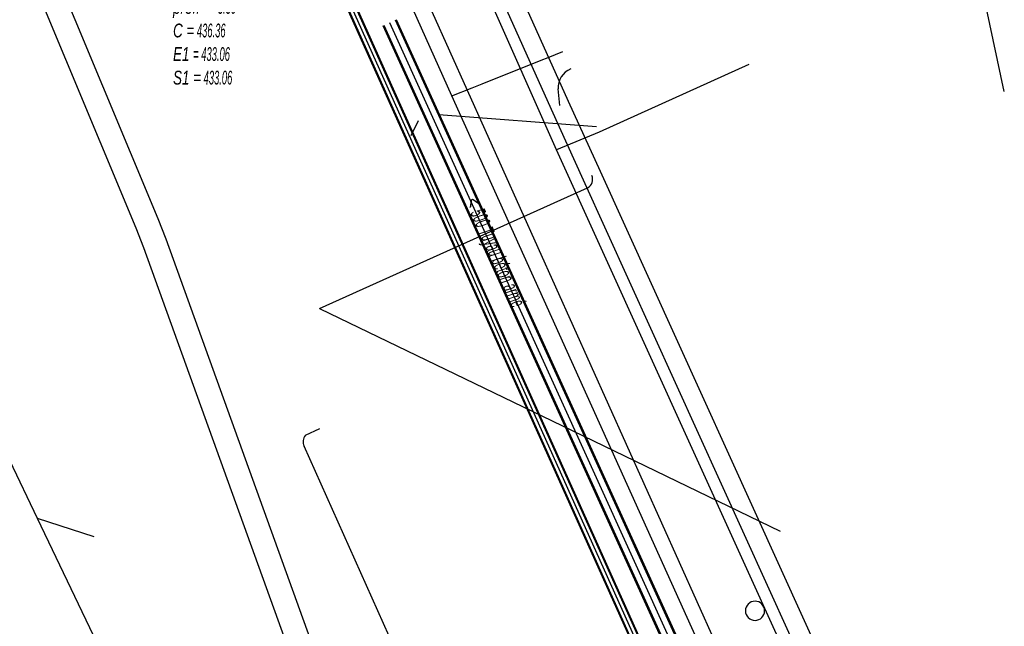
# Model space of a CAD drawing. Header units: metres. Extents: x 2695563 to 2696938, y 1260544 to 1262032.
# Tile 333 of 340: x 2696448 to 2696484, y 1261856 to 1261878. Entities that reach past the tile are written whole.
import ezdxf

# ---------------------------------------------------------------- set-up
doc = ezdxf.new("R2010")
doc.units = ezdxf.units.M
doc.header["$LTSCALE"] = 100
doc.linetypes.add('AUSGEZOGEN', pattern=[0])
for name, color, linetype in [('CAD_Cadastre des conduites_Ouvrage _Ligne', 200, 'AUSGEZOGEN'), ('Eau portable_Cadastre des conduites_Conduite', 171, 'AUSGEZOGEN'), ('EU_Cadastre des conduites', 24, 'AUSGEZOGEN'), ('EU_Cadastre des conduites – Texte', 7, 'AUSGEZOGEN'), ('EU_Cadastre des conduites_Regard normalisé – Texte', 24, 'AUSGEZOGEN'), ('Gaz_Cadastre des conduites_Conduite', 32, 'AUSGEZOGEN'), ('Réseau électrique_Cadastre des conduite_Bord du tracé', 1, 'AUSGEZOGEN'), ('Réseau électrique_Cadastre des conduite_Tronçon de tracé', 1, 'AUSGEZOGEN'), ('Réseau électrique_Cadastre des conduites_Ouvrage_Surface-Ligne-Point', 1, 'AUSGEZOGEN'), ('Télécommunications_SW_Cadastre des conduites_Bord du tracé', 94, 'AUSGEZOGEN')]:
    doc.layers.add(name, color=color, linetype=linetype)
doc.styles.add('ARIAL', font='arial.ttf')
pattern_1 = [(0, (2708005, 1273150), (6075, 6075), [6075, -6075]), (90, (2708005, 1273150), (-6075, 6075), [6075, -6075])]

# ---------------------------------------------------------------- blocks, each defined once
blk = doc.blocks.new('COMPLEXOBJECT_1589')
at = {"layer": 'CAD_Cadastre des conduites_Ouvrage _Ligne', "color": 200, "linetype": 'AUSGEZOGEN', "transparency": 33554687}
for start, end in [(90, 270), (270, 90)]:
    blk.add_arc((6474.064, 11856.738), 0.35, start, end, dxfattribs=at)
blk = doc.blocks.new('COMPLEXOBJECT_1721')
at = {"layer": 'Réseau électrique_Cadastre des conduite_Bord du tracé', "color": 1, "linetype": 'AUSGEZOGEN', "transparency": 33554687}
for points in [[(6435.171, 11908.324), (6442.359, 11892.422), (6451.411, 11870.75), (6451.69, 11870.022), (6463.333, 11837.756)], [(6464.177, 11838.01), (6452.515, 11870.329), (6452.228, 11871.077), (6443.166, 11892.772), (6436.419, 11907.701)]]:
    blk.add_lwpolyline(points, dxfattribs=at)
blk = doc.blocks.new('COMPLEXOBJECT_2189')
at = {"layer": 'Réseau électrique_Cadastre des conduite_Tronçon de tracé', "color": 1, "linetype": 'AUSGEZOGEN', "transparency": 33554687}
blk.add_line((6458.123, 11867.799), (6467.933, 11872.213), dxfattribs=at)
blk.add_arc((6467.784, 11872.517), 0.338, 296.1291, 26.0151, dxfattribs=at)
blk = doc.blocks.new('COMPLEXOBJECT_2202')
at = {"layer": 'Réseau électrique_Cadastre des conduite_Tronçon de tracé', "color": 1, "linetype": 'AUSGEZOGEN', "transparency": 33554687}
blk.add_line((6466.926, 11875.225), (6466.867, 11875.827), dxfattribs=at)
blk.add_arc((6467.586, 11875.885), 0.722, 111.4014, 184.616, dxfattribs=at)
blk = doc.blocks.new('COMPLEXOBJECT_2280')
at = {"layer": 'Réseau électrique_Cadastre des conduite_Tronçon de tracé', "color": 1, "linetype": 'AUSGEZOGEN', "transparency": 33554687}
for p, q in [((6457.616, 11863.16), (6458.144, 11863.401)), ((6468.681, 11837.988), (6457.562, 11862.756))]:
    blk.add_line(p, q, dxfattribs=at)
for centre, radius, start, end in [((6457.918, 11862.914), 0.39, 140.8446, 203.929), ((6492.738, 11849.839), 26.817, 206.2259, 209.2949)]:
    blk.add_arc(centre, radius, start, end, dxfattribs=at)

msp = doc.modelspace()

# ---------------------------------------------------------------- hatches: boundary and pattern name
at = {"layer": 'Réseau électrique_Cadastre des conduite_Bord du tracé', "lineweight": 18, "transparency": 33554687}
h = msp.add_hatch(dxfattribs=at)
h.set_pattern_fill('MUSTER', color=1, scale=6075, style=0, pattern_type=2)
h.set_pattern_definition(pattern_1)
h.paths.add_polyline_path([(2696436.141, 1261908.134), (2696443.329, 1261892.232), (2696452.381, 1261870.56), (2696452.66, 1261869.832), (2696464.303, 1261837.566), (2696464.32, 1261837.519), (2696464.337, 1261837.473), (2696464.354, 1261837.426), (2696464.37, 1261837.379), (2696464.386, 1261837.332), (2696464.401, 1261837.285), (2696464.417, 1261837.238), (2696464.431, 1261837.19), (2696464.446, 1261837.143), (2696464.46, 1261837.095), (2696464.473, 1261837.047), (2696464.487, 1261836.999), (2696464.499, 1261836.951), (2696464.512, 1261836.903), (2696464.524, 1261836.855), (2696464.536, 1261836.807), (2696464.547, 1261836.759), (2696464.558, 1261836.71), (2696464.569, 1261836.662), (2696464.579, 1261836.613), (2696464.589, 1261836.564), (2696464.598, 1261836.516), (2696464.607, 1261836.467), (2696464.616, 1261836.418), (2696464.624, 1261836.369), (2696464.632, 1261836.32), (2696464.64, 1261836.271), (2696464.647, 1261836.222), (2696464.654, 1261836.173), (2696464.66, 1261836.123), (2696464.666, 1261836.074), (2696465.81, 1261826.205), (2696466.684, 1261826.306), (2696465.534, 1261836.229), (2696465.528, 1261836.282), (2696465.521, 1261836.334), (2696465.514, 1261836.387), (2696465.506, 1261836.439), (2696465.498, 1261836.491), (2696465.49, 1261836.544), (2696465.481, 1261836.596), (2696465.472, 1261836.648), (2696465.462, 1261836.7), (2696465.452, 1261836.752), (2696465.441, 1261836.804), (2696465.43, 1261836.856), (2696465.419, 1261836.907), (2696465.407, 1261836.959), (2696465.395, 1261837.011), (2696465.383, 1261837.062), (2696465.37, 1261837.113), (2696465.357, 1261837.165), (2696465.343, 1261837.216), (2696465.329, 1261837.267), (2696465.314, 1261837.318), (2696465.299, 1261837.369), (2696465.284, 1261837.419), (2696465.268, 1261837.47), (2696465.252, 1261837.52), (2696465.236, 1261837.571), (2696465.219, 1261837.621), (2696465.201, 1261837.671), (2696465.184, 1261837.721), (2696465.165, 1261837.77), (2696465.147, 1261837.82), (2696453.485, 1261870.139), (2696453.198, 1261870.887), (2696444.136, 1261892.582), (2696437.389, 1261907.511)], flags=0)
h = msp.add_hatch(dxfattribs=at)
h.set_pattern_fill('MUSTER', color=1, scale=6075, style=0, pattern_type=2)
h.set_pattern_definition(pattern_1)
h.paths.add_polyline_path([(2696482.082, 1261844.647), (2696478.157, 1261853.275), (2696477.803, 1261854.054), (2696469.381, 1261872.61), (2696468.215, 1261875.179), (2696462.811, 1261887.204), (2696456.824, 1261900.422), (2696456.633, 1261900.842), (2696455.996, 1261900.554), (2696456.229, 1261900.038), (2696462.173, 1261886.916), (2696467.577, 1261874.891), (2696468.75, 1261872.306), (2696477.161, 1261853.777), (2696477.52, 1261852.985), (2696481.445, 1261844.357)], flags=0)

# ---------------------------------------------------------------- linework, layer by layer
at = {"layer": 'Eau portable_Cadastre des conduites_Conduite', "color": 7, "linetype": 'AUSGEZOGEN', "transparency": 33554687}
for points in [[(2696481.309, 1261836.89), (2696481.147, 1261837.249), (2696479.865, 1261840.089), (2696463.936, 1261875.382), (2696460.507, 1261883.059), (2696457.903, 1261888.833), (2696454.771, 1261896.018), (2696453.125, 1261899.649)], [(2696463.936, 1261875.382), (2696464.679, 1261875.678), (2696465.053, 1261875.827), (2696467.213, 1261876.688), (2696467.467, 1261876.789), (2696468.006, 1261877.004)]]:
    msp.add_lwpolyline(points, dxfattribs=at)
at = {"layer": 'EU_Cadastre des conduites', "linetype": 'AUSGEZOGEN', "transparency": 33554687}
for p, q in [((2696481.617, 1261834.789), (2696461.902, 1261878.154)), ((2696481.635, 1261834.798), (2696461.92, 1261878.163)), ((2696481.143, 1261834.574), (2696461.428, 1261877.939)), ((2696481.161, 1261834.582), (2696461.446, 1261877.948)), ((2696481.18, 1261834.591), (2696461.465, 1261877.956)), ((2696481.598, 1261834.781), (2696461.883, 1261878.146))]:
    msp.add_line(p, q, dxfattribs=at)
at = {"layer": 'EU_Cadastre des conduites', "color": 255, "transparency": 33554687}
msp.add_line((2696481.389, 1261834.686), (2696461.674, 1261878.051), dxfattribs=at)
at = {"layer": 'EU_Cadastre des conduites', "color": 24, "linetype": 'AUSGEZOGEN', "transparency": 33554687}
for p, q in [((2696469.232, 1261874.249), (2696463.469, 1261874.689)), ((2696462.45, 1261873.933), (2696462.719, 1261874.484)), ((2696450.852, 1261859.249), (2696448.785, 1261859.921))]:
    msp.add_line(p, q, dxfattribs=at)
for points in [[(2696484.155, 1261875.543), (2696483.5, 1261878.573), (2696483.196, 1261878.737)], [(2696452.884, 1261851.362), (2696448.785, 1261859.921), (2696444.723, 1261868.404)]]:
    msp.add_lwpolyline(points, dxfattribs=at)
at = {"layer": 'Gaz_Cadastre des conduites_Conduite', "linetype": 'AUSGEZOGEN', "transparency": 33554687}
for p, q in [((2696450.003, 1261901.063), (2696477.106, 1261840.739)), ((2696450.02, 1261901.07), (2696477.123, 1261840.746)), ((2696450.037, 1261901.078), (2696477.14, 1261840.754)), ((2696450.277, 1261901.186), (2696477.38, 1261840.862)), ((2696450.294, 1261901.193), (2696477.397, 1261840.87)), ((2696450.311, 1261901.201), (2696477.414, 1261840.877))]:
    msp.add_line(p, q, dxfattribs=at)
at = {"layer": 'Gaz_Cadastre des conduites_Conduite', "color": 255, "linetype": 'AUSGEZOGEN', "transparency": 33554687}
msp.add_line((2696450.157, 1261901.132), (2696477.26, 1261840.808), dxfattribs=at)
at = {"layer": 'Gaz_Cadastre des conduites_Conduite', "color": 32, "linetype": 'AUSGEZOGEN', "transparency": 33554687}
msp.add_lwpolyline([(2696453.86, 1261899.282), (2696458.689, 1261888.552), (2696475.494, 1261851.129), (2696482.118, 1261836.605)], dxfattribs=at)
at = {"layer": 'Réseau électrique_Cadastre des conduite_Bord du tracé', "color": 1, "linetype": 'AUSGEZOGEN', "transparency": 33554687}
for points in [[(2696457.365, 1261897.531), (2696462.173, 1261886.916), (2696467.577, 1261874.891), (2696468.75, 1261872.306), (2696477.161, 1261853.777), (2696477.52, 1261852.985), (2696481.445, 1261844.357), (2696482.082, 1261844.647)], [(2696482.082, 1261844.647), (2696478.157, 1261853.275), (2696477.803, 1261854.054), (2696469.381, 1261872.61), (2696468.215, 1261875.179), (2696462.811, 1261887.204), (2696458.358, 1261897.034)]]:
    msp.add_lwpolyline(points, dxfattribs=at)
at = {"layer": 'Réseau électrique_Cadastre des conduite_Tronçon de tracé', "color": 1, "linetype": 'AUSGEZOGEN', "transparency": 33554687}
msp.add_line((2696459.093, 1261867.609), (2696467.612, 1261863.49), dxfattribs=at)
at = {"layer": 'Réseau électrique_Cadastre des conduites_Ouvrage_Surface-Ligne-Point', "color": 1, "linetype": 'AUSGEZOGEN', "transparency": 33554687}
msp.add_line((2696467.612, 1261863.49), (2696475.951, 1261859.459), dxfattribs=at)
at = {"layer": 'Télécommunications_SW_Cadastre des conduites_Bord du tracé', "color": 94, "linetype": 'AUSGEZOGEN', "transparency": 33554687}
for p, q in [((2696467.764, 1261873.411), (2696460.312, 1261890.207)), ((2696481.127, 1261844.009), (2696467.764, 1261873.411))]:
    msp.add_line(p, q, dxfattribs=at)
msp.add_lwpolyline([(2696474.804, 1261876.528), (2696469.335, 1261874.06), (2696467.764, 1261873.411)], dxfattribs=at)

# ---------------------------------------------------------------- block references
at = {"layer": 'CAD_Cadastre des conduites_Ouvrage _Ligne', "color": 200, "linetype": 'AUSGEZOGEN', "lineweight": -3, "transparency": 33554687}
msp.add_blockref('COMPLEXOBJECT_1589', (2690000.97, 1249999.81), dxfattribs=at)
at = {"layer": 'Réseau électrique_Cadastre des conduite_Bord du tracé', "color": 1, "linetype": 'AUSGEZOGEN', "lineweight": -3, "transparency": 33554687}
msp.add_blockref('COMPLEXOBJECT_1721', (2690000.97, 1249999.81), dxfattribs=at)
at = {"layer": 'Réseau électrique_Cadastre des conduite_Tronçon de tracé', "color": 1, "linetype": 'AUSGEZOGEN', "lineweight": -3, "transparency": 33554687}
for name in ['COMPLEXOBJECT_2202', 'COMPLEXOBJECT_2189', 'COMPLEXOBJECT_2280']:
    msp.add_blockref(name, (2690000.97, 1249999.81), dxfattribs=at)

# ---------------------------------------------------------------- texts
at = {"layer": 'EU_Cadastre des conduites – Texte', "color": 24, "transparency": 33554687, "insert": (2696466.328, 1261867.67), "char_height": 0.55705, "width": 6, "attachment_point": 6, "rotation": 293.7719, "style": 'ARIAL'}
msp.add_mtext('\\A1;{\\fArial|b0|i1|c0|p34;\\W0.7;< \\W0.49;500 Tuyau béton armé}', dxfattribs=at)
at = {"layer": 'EU_Cadastre des conduites_Regard normalisé – Texte', "color": 24, "transparency": 33554687, "insert": (2696453.74, 1261879.753), "char_height": 0.50641, "width": 2.8414, "attachment_point": 1, "line_spacing_factor": 1.024096, "style": 'ARIAL'}
msp.add_mtext('\\A1;{\\fArial|b0|i1|c0|p34;\\W0.69532;42005}\\P{\\fArial|b0|i1|c0|p34;\\H0.99721x;\\W0.69532;prof. = \\W0.48672; 3.30}\\P{\\fArial|b0|i1|c0|p34;\\H0.99721x;\\W0.69532;C =\\W0.48672; 436.36}\\P{\\fArial|b0|i1|c0|p34;\\H0.99721x;\\W0.69532;E1 \\W0.48672;= 433.06}\\P{\\fArial|b0|i1|c0|p34;\\H0.99721x;\\W0.69532;S1 =\\W0.48672; 433.06}', dxfattribs=at)

doc.saveas('drawing.dxf')
